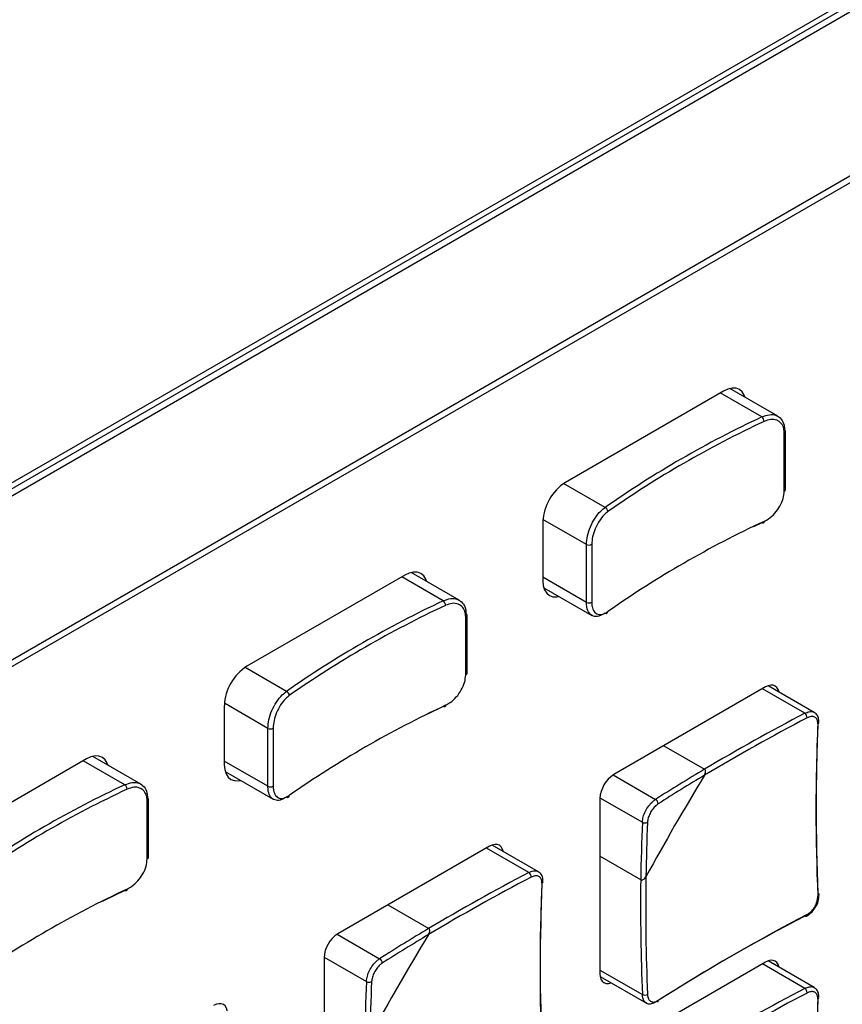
# Model space of a CAD drawing. Header units: millimetres. Extents: x 7146 to 9108, y -1574 to -663.
# Tile 282 of 289: x 8702 to 8748, y -1039 to -983. Entities that reach past the tile are written whole.
import ezdxf

# ---------------------------------------------------------------- set-up
doc = ezdxf.new("R2010")
doc.units = ezdxf.units.MM
doc.header["$LTSCALE"] = 3

msp = doc.modelspace()

# ---------------------------------------------------------------- linework, layer by layer
at = {"linetype": 'Continuous', "lineweight": 30}
for p, q in [((8785.201, -961.354), (8635.294, -1047.893)), ((8784.918, -961.19), (8635.577, -1047.403)), ((8785.554, -961.558), (8634.94, -1048.505)), ((8630.486, -1060.304), (8790.009, -968.213)), ((8630.613, -1060.622), (8790.136, -968.532)), ((8741.77, -1004.087), (8732.861, -1009.231)), ((8743.935, -1005.541), (8741.593, -1004.189)), ((8744.837, -1005.504), (8742.128, -1003.94)), ((8745.198, -1009.72), (8745.198, -1006.454)), ((8745.275, -1009.629), (8745.275, -1006.363)), ((8735.096, -1010.644), (8732.759, -1009.294)), ((8731.588, -1011.435), (8731.588, -1014.783)), ((8734.044, -1012.731), (8731.592, -1011.315)), ((8743.935, -1011.502), (8743.456, -1011.73)), ((8734.044, -1015.997), (8734.044, -1012.731)), ((8734.343, -1012.72), (8734.343, -1015.986)), ((8723.81, -1014.456), (8714.9, -1019.599)), ((8725.974, -1015.91), (8723.633, -1014.558)), ((8726.877, -1015.873), (8724.167, -1014.308)), ((8734.044, -1015.997), (8731.588, -1014.579)), ((8731.639, -1015.167), (8734.349, -1016.731)), ((8727.237, -1020.088), (8727.237, -1016.822)), ((8727.314, -1019.997), (8727.314, -1016.731)), ((8717.136, -1021.012), (8714.798, -1019.663)), ((8744.139, -1020.765), (8735.583, -1025.705)), ((8746.354, -1022.248), (8743.962, -1020.867)), ((8746.89, -1022.203), (8744.283, -1020.698)), ((8713.627, -1021.804), (8713.627, -1025.151)), ((8716.083, -1023.099), (8713.631, -1021.684)), ((8725.974, -1021.87), (8725.081, -1022.3)), ((8716.083, -1026.365), (8716.083, -1023.099)), ((8716.382, -1023.088), (8716.382, -1026.355)), ((8738.405, -1024.076), (8740.705, -1025.404)), ((8708.916, -1026.241), (8706.207, -1024.677)), ((8705.849, -1024.824), (8696.94, -1029.967)), ((8708.014, -1026.278), (8705.672, -1024.926)), ((8716.083, -1026.365), (8713.627, -1024.947)), ((8713.679, -1025.535), (8716.388, -1027.099)), ((8735.548, -1025.726), (8737.939, -1027.106)), ((8734.806, -1027.012), (8737.197, -1028.392)), ((8709.277, -1030.457), (8709.277, -1027.19)), ((8709.354, -1030.366), (8709.354, -1027.099)), ((8734.805, -1027.052), (8734.805, -1036.932)), ((8728.583, -1029.746), (8720.027, -1034.685)), ((8731.334, -1031.183), (8728.727, -1029.678)), ((8730.798, -1031.229), (8728.406, -1029.848)), ((8737.105, -1031.638), (8734.805, -1030.31)), ((8722.848, -1033.056), (8725.149, -1034.384)), ((8719.992, -1034.706), (8722.383, -1036.086)), ((8719.249, -1036.032), (8719.249, -1045.913)), ((8719.25, -1035.992), (8721.641, -1037.372)), ((8744.139, -1036.28), (8735.583, -1041.219)), ((8746.354, -1037.763), (8743.962, -1036.382)), ((8746.89, -1037.717), (8744.283, -1036.212)), ((8734.805, -1036.728), (8737.197, -1038.109)), ((8734.819, -1037.091), (8737.426, -1038.596))]:
    msp.add_line(p, q, dxfattribs=at)
at = {"linetype": 'Continuous', "lineweight": 30, "flags": 128}
for points in [[(8742.992, -1004.439), (8742.946, -1004.316), (8742.828, -1004.13), (8742.67, -1003.998), (8742.477, -1003.927), (8742.257, -1003.918), (8742.018, -1003.972), (8741.77, -1004.087)], [(8744.062, -1011.428), (8744.059, -1011.458), (8744.052, -1011.484), (8744.04, -1011.504), (8744.024, -1011.517), (8744.005, -1011.524), (8743.983, -1011.524), (8743.96, -1011.516), (8743.935, -1011.502)], [(8725.031, -1014.807), (8724.985, -1014.684), (8724.868, -1014.498), (8724.71, -1014.367), (8724.517, -1014.295), (8724.297, -1014.286), (8724.058, -1014.341), (8723.81, -1014.456)], [(8731.588, -1014.783), (8731.612, -1015.056), (8731.685, -1015.29), (8731.802, -1015.476), (8731.961, -1015.607), (8732.153, -1015.679), (8732.373, -1015.687), (8732.503, -1015.665)], [(8744.903, -1021.056), (8744.902, -1021.048), (8744.858, -1020.905), (8744.786, -1020.791), (8744.689, -1020.711), (8744.571, -1020.667), (8744.437, -1020.662), (8744.291, -1020.695), (8744.139, -1020.765)], [(8726.101, -1021.796), (8726.099, -1021.826), (8726.091, -1021.852), (8726.08, -1021.872), (8726.064, -1021.886), (8726.045, -1021.892), (8726.023, -1021.892), (8725.999, -1021.885), (8725.974, -1021.87)], [(8707.07, -1025.175), (8707.025, -1025.053), (8706.907, -1024.866), (8706.749, -1024.735), (8706.556, -1024.664), (8706.336, -1024.655), (8706.097, -1024.709), (8705.849, -1024.824)], [(8713.627, -1025.151), (8713.652, -1025.424), (8713.724, -1025.658), (8713.842, -1025.844), (8714, -1025.976), (8714.193, -1026.047), (8714.413, -1026.056), (8714.542, -1026.034)], [(8729.347, -1030.036), (8729.345, -1030.028), (8729.301, -1029.886), (8729.229, -1029.772), (8729.133, -1029.691), (8729.015, -1029.648), (8728.88, -1029.642), (8728.734, -1029.676), (8728.583, -1029.746)], [(8708.014, -1032.239), (8706.815, -1032.82), (8706.733, -1032.86)], [(8708.141, -1032.165), (8708.138, -1032.195), (8708.131, -1032.22), (8708.119, -1032.24), (8708.103, -1032.254), (8708.084, -1032.261), (8708.062, -1032.26), (8708.039, -1032.253), (8708.014, -1032.239)], [(8747.096, -1032.394), (8747.122, -1032.41), (8747.141, -1032.43), (8747.152, -1032.451), (8747.155, -1032.473), (8747.15, -1032.495), (8747.136, -1032.517), (8747.116, -1032.536), (8747.088, -1032.554)], [(8746.488, -1033.593), (8746.487, -1033.625), (8746.48, -1033.653), (8746.468, -1033.675), (8746.452, -1033.691), (8746.431, -1033.699), (8746.407, -1033.7), (8746.381, -1033.694), (8746.354, -1033.68)], [(8744.903, -1036.57), (8744.902, -1036.562), (8744.858, -1036.419), (8744.786, -1036.306), (8744.689, -1036.225), (8744.571, -1036.182), (8744.437, -1036.176), (8744.291, -1036.209), (8744.139, -1036.28)], [(8734.805, -1036.932), (8734.82, -1037.099), (8734.864, -1037.242), (8734.936, -1037.355), (8735.033, -1037.436), (8735.151, -1037.479), (8735.285, -1037.485), (8735.431, -1037.452), (8735.439, -1037.449)], [(8713.791, -1039.017), (8713.789, -1039.009), (8713.745, -1038.866), (8713.673, -1038.752), (8713.576, -1038.672), (8713.458, -1038.628), (8713.324, -1038.623), (8713.178, -1038.656), (8713.026, -1038.726)]]:
    msp.add_lwpolyline(points, dxfattribs=at)
at = {"linetype": 'Continuous', "lineweight": 30}
for centre, radius, start, end in [((8768.999, -1059.166), 59.193, 115.05176, 124.94287), ((8769.044, -1059.243), 59, 115.05133, 124.94329), ((8743.724, -1005.805), 0.338, 1.9113, 51.3418), ((8745.166, -1006.349), 0.11, 286.8846, 352.6814), ((8745.176, -1006.372), 0.0993, 5.2698, 66.0488), ((8734.351, -1011.561), 2.766, 122.6054, 177.3946), ((8745.166, -1009.615), 0.11, 286.8846, 352.6814), ((8734.968, -1010.897), 0.284, 3.3511, 63.0706), ((8769.044, -1064.877), 59, 115.05133, 124.94329), ((8734.184, -1012.465), 0.3, 242.1593, 301.9079), ((8751.039, -1069.534), 59.193, 115.05176, 124.94286), ((8725.763, -1016.174), 0.338, 1.9113, 51.3418), ((8751.083, -1069.612), 58.999, 115.05133, 124.9433), ((8734.184, -1015.731), 0.3, 242.1593, 301.9079), ((8727.205, -1016.717), 0.11, 286.9053, 352.6608), ((8727.215, -1016.74), 0.0993, 5.2698, 66.0488), ((8735.152, -1016.523), 0.0991, 235.5552, 4.8989), ((8716.391, -1021.929), 2.766, 122.6052, 177.3948), ((8727.205, -1019.983), 0.11, 286.9053, 352.6608), ((8717.007, -1021.265), 0.284, 3.3481, 63.0786), ((8751.083, -1075.246), 58.999, 115.05133, 124.9433), ((8801.281, -1127.221), 118.184, 117.62124, 120.83758), ((8801.326, -1127.296), 118.562, 117.62308, 120.75044), ((8746.17, -1022.508), 0.319, 0.3703, 54.6426), ((8716.224, -1022.833), 0.3, 242.1593, 301.9079), ((8862.477, -1027.703), 115.491, 177.59292, 182.40708), ((8862.67, -1027.535), 115.676, 177.59286, 182.40714), ((8747.048, -1022.752), 0.109, 291.9784, 350.6139), ((8736.494, -1027.129), 1.69, 122.6054, 177.3948), ((8869.007, -1103.635), 150.099, 148.73984, 151.26016), ((8797.059, -1120.058), 110.16, 120.76803, 122.45709), ((8797.001, -1119.981), 109.774, 120.85661, 122.45831), ((8733.078, -1079.902), 59.193, 115.05176, 124.94286), ((8707.803, -1026.542), 0.338, 1.9188, 51.3344), ((8716.224, -1026.1), 0.3, 242.1593, 301.9079), ((8733.123, -1079.98), 58.999, 115.05133, 124.9433), ((8709.255, -1027.109), 0.0993, 5.2698, 66.0488), ((8717.192, -1026.891), 0.0991, 235.5595, 4.8946), ((8709.245, -1027.085), 0.11, 286.9053, 352.6608), ((8737.795, -1027.36), 0.292, 0.8479, 60.4054), ((8847.265, -1033.12), 110.169, 177.54023, 179.22929), ((8737.345, -1028.14), 0.292, 239.5975, 299.1487), ((8847.171, -1033.109), 109.785, 177.53902, 179.1407), ((8709.245, -1030.352), 0.11, 286.9053, 352.6608), ((8785.769, -1136.277), 118.562, 117.62308, 120.75044), ((8730.613, -1031.489), 0.319, 0.3703, 54.6426), ((8855.578, -1033.196), 118.193, 179.15972, 182.37608), ((8785.725, -1136.201), 118.184, 117.62124, 120.83758), ((8846.921, -1036.683), 115.491, 177.59292, 182.40708), ((8847.114, -1036.516), 115.676, 177.59286, 182.40714), ((8731.491, -1031.732), 0.109, 291.9784, 350.6139), ((8855.665, -1033.197), 118.57, 179.24686, 182.37425), ((8733.123, -1085.614), 58.999, 115.05133, 124.9433), ((8799.924, -1136.193), 115.667, 117.59017, 122.40445), ((8799.973, -1135.942), 115.481, 117.59023, 122.4044), ((8720.937, -1036.109), 1.69, 122.6054, 177.3948), ((8853.45, -1112.616), 150.099, 148.73984, 151.26016), ((8781.502, -1129.039), 110.16, 120.76803, 122.45709), ((8781.445, -1128.962), 109.774, 120.85661, 122.45831), ((8722.239, -1036.341), 0.292, 0.8479, 60.4054), ((8831.708, -1042.101), 110.169, 177.54023, 179.22929), ((8721.788, -1037.12), 0.292, 239.5975, 299.1487), ((8831.615, -1042.09), 109.785, 177.53902, 179.1407), ((8737.33, -1037.819), 0.319, 245.3606, 299.624), ((8801.281, -1142.735), 118.184, 117.62124, 120.83758), ((8801.326, -1142.811), 118.562, 117.62308, 120.75044), ((8746.17, -1038.022), 0.319, 0.3713, 54.6405), ((8737.988, -1038.461), 0.101, 305.7036, 10.3863), ((8862.477, -1043.217), 115.491, 177.59292, 182.40708), ((8862.67, -1043.05), 115.676, 177.59286, 182.40714), ((8747.048, -1038.266), 0.109, 291.9723, 350.616)]:
    msp.add_arc(centre, radius, start, end, dxfattribs=at)
for points, knots in [([(8743.935, -1005.541), (8744.079, -1005.487), (8744.366, -1005.379), (8744.751, -1005.43), (8745.043, -1005.639), (8745.195, -1005.946), (8745.21, -1006.187), (8745.216, -1006.281)], [0, 0, 0, 0, 0.216098, 0.43223, 0.64816, 0.862993, 1, 1, 1, 1]), ([(8745.198, -1006.454), (8745.192, -1006.371), (8745.179, -1006.159), (8745.044, -1005.888), (8744.785, -1005.703), (8744.443, -1005.654), (8744.189, -1005.747), (8744.062, -1005.794)], [0, 0, 0, 0, 0.1371296, 0.3521111, 0.5680923, 0.7841223, 1, 1, 1, 1]), ([(8744.062, -1011.428), (8744.147, -1011.382), (8744.358, -1011.267), (8744.678, -1010.975), (8744.965, -1010.575), (8745.16, -1010.134), (8745.185, -1009.858), (8745.198, -1009.72)], [0, 0, 0, 0, 0.145192, 0.360083, 0.573718, 0.786772, 1, 1, 1, 1]), ([(8734.044, -1012.731), (8734.055, -1012.572), (8734.078, -1012.254), (8734.256, -1011.725), (8734.519, -1011.234), (8734.816, -1010.861), (8735.016, -1010.706), (8735.096, -1010.644)], [0, 0, 0, 0, 0.213036, 0.425977, 0.639619, 0.854649, 1, 1, 1, 1]), ([(8735.251, -1010.88), (8735.181, -1010.935), (8735.009, -1011.073), (8734.752, -1011.402), (8734.525, -1011.835), (8734.372, -1012.301), (8734.353, -1012.58), (8734.343, -1012.72)], [0, 0, 0, 0, 0.145199, 0.360082, 0.573717, 0.786778, 1, 1, 1, 1]), ([(8725.974, -1015.91), (8726.118, -1015.855), (8726.405, -1015.747), (8726.791, -1015.799), (8727.082, -1016.007), (8727.234, -1016.315), (8727.25, -1016.556), (8727.256, -1016.649)], [0, 0, 0, 0, 0.216098, 0.43223, 0.648161, 0.862992, 1, 1, 1, 1]), ([(8727.237, -1016.822), (8727.232, -1016.74), (8727.218, -1016.528), (8727.083, -1016.256), (8726.825, -1016.071), (8726.483, -1016.022), (8726.228, -1016.116), (8726.101, -1016.162)], [0, 0, 0, 0, 0.1371296, 0.3521111, 0.5680923, 0.7841223, 1, 1, 1, 1]), ([(8735.096, -1016.604), (8734.976, -1016.672), (8734.736, -1016.808), (8734.42, -1016.796), (8734.183, -1016.62), (8734.061, -1016.329), (8734.049, -1016.09), (8734.044, -1015.997)], [0, 0, 0, 0, 0.216098, 0.432226, 0.648155, 0.862993, 1, 1, 1, 1]), ([(8734.343, -1015.986), (8734.347, -1016.068), (8734.358, -1016.278), (8734.463, -1016.533), (8734.667, -1016.686), (8734.94, -1016.695), (8735.147, -1016.575), (8735.251, -1016.514)], [0, 0, 0, 0, 0.137135, 0.352116, 0.568091, 0.784117, 1, 1, 1, 1]), ([(8726.101, -1021.796), (8726.186, -1021.75), (8726.398, -1021.636), (8726.717, -1021.343), (8727.004, -1020.944), (8727.2, -1020.502), (8727.225, -1020.226), (8727.237, -1020.088)], [0, 0, 0, 0, 0.145192, 0.360083, 0.573718, 0.786772, 1, 1, 1, 1]), ([(8716.083, -1023.099), (8716.095, -1022.94), (8716.117, -1022.623), (8716.295, -1022.094), (8716.559, -1021.602), (8716.855, -1021.229), (8717.055, -1021.075), (8717.136, -1021.012)], [0, 0, 0, 0, 0.213037, 0.425979, 0.639623, 0.854654, 1, 1, 1, 1]), ([(8717.29, -1021.249), (8717.221, -1021.304), (8717.048, -1021.441), (8716.792, -1021.77), (8716.565, -1022.204), (8716.412, -1022.67), (8716.392, -1022.949), (8716.382, -1023.088)], [0, 0, 0, 0, 0.145199, 0.360082, 0.573716, 0.786779, 1, 1, 1, 1]), ([(8746.354, -1022.248), (8746.439, -1022.213), (8746.61, -1022.141), (8746.796, -1022.143), (8746.866, -1022.2), (8746.883, -1022.214)], [0, 0, 0, 0, 0.429458, 0.859029, 1, 1, 1, 1]), ([(8747.088, -1022.852), (8747.087, -1022.804), (8747.085, -1022.682), (8747.017, -1022.532), (8746.883, -1022.435), (8746.699, -1022.417), (8746.558, -1022.476), (8746.488, -1022.506)], [0, 0, 0, 0, 0.14265, 0.356765, 0.570998, 0.785507, 1, 1, 1, 1]), ([(8747.15, -1022.769), (8747.147, -1022.676), (8747.142, -1022.494), (8747.034, -1022.295), (8746.923, -1022.235), (8746.883, -1022.214)], [0, 0, 0, 0, 0.406446, 0.790553, 1, 1, 1, 1]), ([(8740.699, -1025.745), (8740.719, -1025.706), (8740.754, -1025.637), (8740.768, -1025.539), (8740.758, -1025.471), (8740.736, -1025.427), (8740.714, -1025.411), (8740.705, -1025.404)], [0, 0, 0, 0, 0.3324863, 0.5761333, 0.7526654, 0.8914998, 1, 1, 1, 1]), ([(8740.699, -1025.745), (8740.719, -1025.706), (8740.754, -1025.637), (8740.768, -1025.539), (8740.758, -1025.471), (8740.736, -1025.427), (8740.714, -1025.411), (8740.705, -1025.404)], [0, 0, 0, 0, 0.3324863, 0.5761333, 0.7526654, 0.8914998, 1, 1, 1, 1]), ([(8708.014, -1026.278), (8708.158, -1026.224), (8708.445, -1026.115), (8708.83, -1026.167), (8709.122, -1026.375), (8709.274, -1026.683), (8709.289, -1026.924), (8709.295, -1027.018)], [0, 0, 0, 0, 0.216098, 0.43223, 0.648161, 0.862992, 1, 1, 1, 1]), ([(8709.277, -1027.19), (8709.271, -1027.108), (8709.258, -1026.896), (8709.123, -1026.625), (8708.864, -1026.439), (8708.522, -1026.391), (8708.268, -1026.484), (8708.141, -1026.531)], [0, 0, 0, 0, 0.1371296, 0.3521111, 0.5680923, 0.7841223, 1, 1, 1, 1]), ([(8717.136, -1026.973), (8717.016, -1027.041), (8716.776, -1027.177), (8716.459, -1027.165), (8716.223, -1026.988), (8716.1, -1026.698), (8716.088, -1026.458), (8716.083, -1026.365)], [0, 0, 0, 0, 0.216099, 0.432223, 0.648154, 0.862992, 1, 1, 1, 1]), ([(8716.382, -1026.355), (8716.387, -1026.436), (8716.397, -1026.646), (8716.503, -1026.901), (8716.706, -1027.055), (8716.979, -1027.063), (8717.187, -1026.943), (8717.29, -1026.883)], [0, 0, 0, 0, 0.137134, 0.352116, 0.568086, 0.784118, 1, 1, 1, 1]), ([(8737.197, -1028.392), (8737.208, -1028.293), (8737.23, -1028.094), (8737.362, -1027.766), (8737.549, -1027.463), (8737.753, -1027.236), (8737.886, -1027.143), (8737.939, -1027.106)], [0, 0, 0, 0, 0.214469, 0.428995, 0.643259, 0.857373, 1, 1, 1, 1]), ([(8738.087, -1027.356), (8738.045, -1027.386), (8737.938, -1027.462), (8737.774, -1027.646), (8737.623, -1027.89), (8737.516, -1028.155), (8737.497, -1028.315), (8737.487, -1028.395)], [0, 0, 0, 0, 0.1426501, 0.356767, 0.5709909, 0.7855017, 1, 1, 1, 1]), ([(8708.141, -1032.165), (8708.226, -1032.119), (8708.437, -1032.004), (8708.757, -1031.711), (8709.044, -1031.312), (8709.239, -1030.871), (8709.264, -1030.595), (8709.277, -1030.457)], [0, 0, 0, 0, 0.145192, 0.360078, 0.573717, 0.786772, 1, 1, 1, 1]), ([(8730.798, -1031.229), (8730.883, -1031.193), (8731.054, -1031.122), (8731.24, -1031.123), (8731.31, -1031.18), (8731.327, -1031.194)], [0, 0, 0, 0, 0.429458, 0.859029, 1, 1, 1, 1]), ([(8731.532, -1031.833), (8731.531, -1031.784), (8731.529, -1031.663), (8731.461, -1031.512), (8731.326, -1031.415), (8731.143, -1031.398), (8731.002, -1031.457), (8730.932, -1031.486)], [0, 0, 0, 0, 0.14265, 0.356765, 0.570998, 0.785507, 1, 1, 1, 1]), ([(8731.593, -1031.75), (8731.591, -1031.656), (8731.586, -1031.474), (8731.478, -1031.275), (8731.366, -1031.216), (8731.327, -1031.195)], [0, 0, 0, 0, 0.406446, 0.790553, 1, 1, 1, 1]), ([(8737.105, -1031.638), (8737.115, -1031.642), (8737.137, -1031.652), (8737.182, -1031.652), (8737.245, -1031.63), (8737.322, -1031.573), (8737.372, -1031.509), (8737.395, -1031.468), (8737.398, -1031.463)], [0, 0, 0, 0, 0.0924066, 0.221887, 0.3963368, 0.6380005, 0.9565171, 1, 1, 1, 1]), ([(8737.105, -1031.638), (8737.115, -1031.642), (8737.137, -1031.652), (8737.182, -1031.652), (8737.245, -1031.63), (8737.322, -1031.573), (8737.372, -1031.509), (8737.395, -1031.468), (8737.398, -1031.463)], [0, 0, 0, 0, 0.0924066, 0.221887, 0.3963368, 0.6380005, 0.9565171, 1, 1, 1, 1]), ([(8746.488, -1033.593), (8746.535, -1033.565), (8746.652, -1033.495), (8746.825, -1033.317), (8746.978, -1033.073), (8747.077, -1032.803), (8747.085, -1032.637), (8747.088, -1032.554)], [0, 0, 0, 0, 0.142651, 0.356759, 0.570993, 0.785506, 1, 1, 1, 1]), ([(8746.929, -1033.225), (8746.936, -1033.217), (8747.026, -1033.106), (8747.128, -1032.831), (8747.145, -1032.589), (8747.154, -1032.468)], [0, 0, 0, 0, 0.04005, 0.520058, 1, 1, 1, 1]), ([(8746.446, -1033.689), (8746.536, -1033.635), (8746.721, -1033.523), (8746.859, -1033.327), (8746.929, -1033.225)], [0, 0, 0, 0, 0.486115, 1, 1, 1, 1]), ([(8725.143, -1034.726), (8725.163, -1034.686), (8725.198, -1034.617), (8725.212, -1034.52), (8725.202, -1034.452), (8725.18, -1034.407), (8725.158, -1034.391), (8725.149, -1034.384)], [0, 0, 0, 0, 0.3324863, 0.5761333, 0.7526654, 0.8914998, 1, 1, 1, 1]), ([(8725.143, -1034.726), (8725.163, -1034.686), (8725.198, -1034.617), (8725.212, -1034.52), (8725.202, -1034.452), (8725.18, -1034.407), (8725.158, -1034.391), (8725.149, -1034.384)], [0, 0, 0, 0, 0.3324863, 0.5761333, 0.7526654, 0.8914998, 1, 1, 1, 1]), ([(8721.641, -1037.372), (8721.652, -1037.273), (8721.674, -1037.075), (8721.805, -1036.746), (8721.993, -1036.443), (8722.197, -1036.217), (8722.33, -1036.124), (8722.383, -1036.086)], [0, 0, 0, 0, 0.214469, 0.428995, 0.643259, 0.857373, 1, 1, 1, 1]), ([(8722.531, -1036.336), (8722.488, -1036.367), (8722.382, -1036.443), (8722.218, -1036.626), (8722.066, -1036.871), (8721.96, -1037.136), (8721.94, -1037.296), (8721.931, -1037.376)], [0, 0, 0, 0, 0.1426501, 0.356767, 0.5709909, 0.7855017, 1, 1, 1, 1]), ([(8737.432, -1038.584), (8737.393, -1038.562), (8737.295, -1038.505), (8737.218, -1038.327), (8737.203, -1038.171), (8737.197, -1038.109)], [0, 0, 0, 0, 0.285628, 0.714391, 1, 1, 1, 1]), ([(8737.487, -1038.096), (8737.492, -1038.147), (8737.505, -1038.275), (8737.582, -1038.431), (8737.718, -1038.528), (8737.894, -1038.541), (8738.023, -1038.476), (8738.087, -1038.443)], [0, 0, 0, 0, 0.142651, 0.356762, 0.570996, 0.785505, 1, 1, 1, 1]), ([(8746.354, -1037.763), (8746.439, -1037.727), (8746.61, -1037.655), (8746.796, -1037.657), (8746.866, -1037.714), (8746.883, -1037.728)], [0, 0, 0, 0, 0.429459, 0.859035, 1, 1, 1, 1]), ([(8747.088, -1038.367), (8747.087, -1038.318), (8747.085, -1038.196), (8747.017, -1038.046), (8746.883, -1037.949), (8746.699, -1037.932), (8746.558, -1037.991), (8746.488, -1038.02)], [0, 0, 0, 0, 0.142651, 0.356762, 0.570996, 0.785505, 1, 1, 1, 1]), ([(8747.15, -1038.283), (8747.147, -1038.19), (8747.142, -1038.008), (8747.034, -1037.809), (8746.923, -1037.749), (8746.883, -1037.728)], [0, 0, 0, 0, 0.406446, 0.790553, 1, 1, 1, 1]), ([(8737.939, -1038.537), (8737.86, -1038.576), (8737.7, -1038.655), (8737.522, -1038.657), (8737.45, -1038.599), (8737.432, -1038.584)], [0, 0, 0, 0, 0.428406, 0.85693, 1, 1, 1, 1])]:
    msp.add_open_spline(points, degree=3, knots=knots, dxfattribs=at)

doc.saveas('drawing.dxf')
